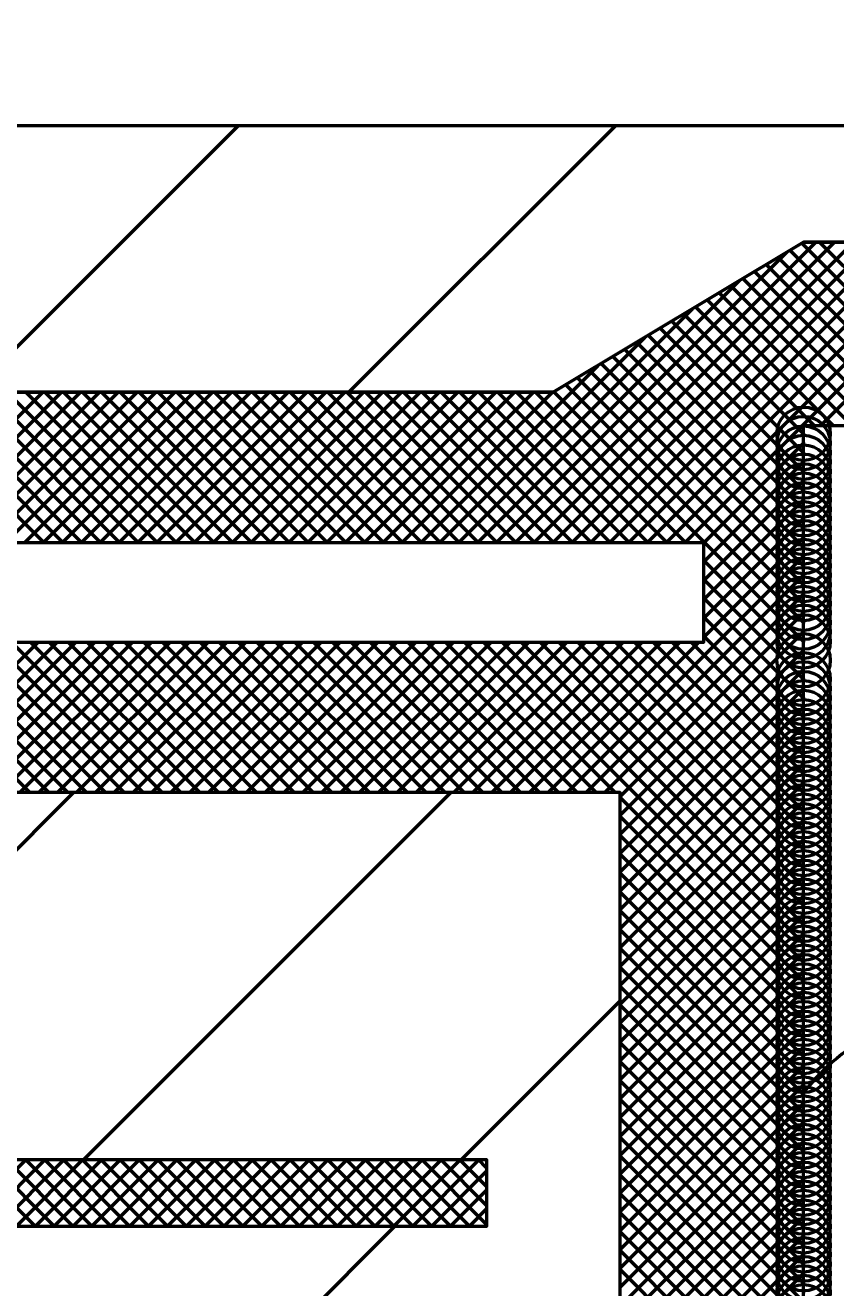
# Model space of a CAD drawing. Extents: x -1 to 679, y 0 to 440.
# Drawn here: x 126.18 to 132.25, y 162.55 to 172.01 of the extents above; entities that cross this region are included whole.
import ezdxf

# ---------------------------------------------------------------- set-up
doc = ezdxf.new("R2010")
doc.units = 0
doc.header["$LTSCALE"] = 0.8
doc.header["$PDMODE"] = 32
doc.header["$PDSIZE"] = 0.4
doc.layers.add('1', color=7, linetype='Continuous', lineweight=53)

msp = doc.modelspace()

# ---------------------------------------------------------------- linework, layer by layer
at = {"layer": '1'}
for p, q in [((125.7781, 169.2618), (127.7781, 171.2618)), ((128.6065, 169.2618), (130.6065, 171.2618)), ((129.8543, 168.1368), (132.1043, 170.3868)), ((129.9957, 168.1368), (132.2457, 170.3868)), ((130.1371, 168.1368), (132.3871, 170.3868)), ((130.2785, 168.1368), (132.5285, 170.3868)), ((130.4199, 168.1368), (132.6699, 170.3868)), ((130.5613, 168.1368), (132.8113, 170.3868)), ((130.7028, 168.1368), (132.9528, 170.3868)), ((130.8442, 168.1368), (133.0942, 170.3868)), ((130.9856, 168.1368), (133.2356, 170.3868)), ((131.1271, 168.1368), (133.3771, 170.3868)), ((133.3657, 169.0118), (131.999, 170.3784)), ((133.5072, 169.0118), (132.1322, 170.3868)), ((132.1435, 169.0118), (133.5185, 170.3868)), ((129.7128, 168.1368), (131.8878, 170.3117)), ((133.2242, 169.0118), (131.9106, 170.3254)), ((132.9414, 169.0118), (131.7338, 170.2193)), ((133.0828, 169.0118), (131.8222, 170.2724)), ((129.5714, 168.1368), (131.5342, 170.0996)), ((132.6586, 169.0118), (131.5571, 170.1132)), ((132.8, 169.0118), (131.6454, 170.1663)), ((132.3757, 169.0118), (131.3802, 170.0072)), ((132.5172, 169.0118), (131.4687, 170.0602)), ((132.2343, 169.0118), (131.2919, 169.9542)), ((129.43, 168.1368), (131.1807, 169.8875)), ((132.0128, 168.9504), (131.1151, 169.8481)), ((132.0929, 169.0118), (131.2035, 169.9012)), ((132.0128, 168.6676), (130.9383, 169.7421)), ((132.0128, 168.809), (131.0267, 169.7951)), ((129.2886, 168.1368), (130.8272, 169.6753)), ((132.0128, 168.3847), (130.7616, 169.636)), ((132.0128, 168.5262), (130.8499, 169.689)), ((132.0128, 168.1019), (130.5848, 169.5299)), ((132.0128, 168.2433), (130.6732, 169.583)), ((129.1472, 168.1368), (130.4736, 169.4632)), ((132.0128, 167.9605), (130.4964, 169.4769)), ((132.0128, 167.6776), (130.3197, 169.3708)), ((132.0128, 167.8191), (130.408, 169.4238)), ((125.1873, 168.1368), (126.3123, 169.2618)), ((126.3211, 168.1368), (125.1961, 169.2618)), ((125.3287, 168.1368), (126.4537, 169.2618)), ((126.4625, 168.1368), (125.3375, 169.2618)), ((125.4702, 168.1368), (126.5952, 169.2618)), ((126.6039, 168.1368), (125.4789, 169.2618)), ((125.6116, 168.1368), (126.7366, 169.2618)), ((126.7454, 168.1368), (125.6204, 169.2618)), ((125.753, 168.1368), (126.878, 169.2618)), ((126.8868, 168.1368), (125.7618, 169.2618)), ((125.8944, 168.1368), (127.0194, 169.2618)), ((127.0282, 168.1368), (125.9032, 169.2618)), ((126.0358, 168.1368), (127.1608, 169.2618)), ((127.1697, 168.1368), (126.0447, 169.2618)), ((126.1773, 168.1368), (127.3023, 169.2618)), ((127.3111, 168.1368), (126.1861, 169.2618)), ((126.3187, 168.1368), (127.4437, 169.2618)), ((127.4525, 168.1368), (126.3275, 169.2618)), ((126.4602, 168.1368), (127.5852, 169.2618)), ((127.5939, 168.1368), (126.4689, 169.2618)), ((126.6016, 168.1368), (127.7266, 169.2618)), ((127.7353, 168.1368), (126.6103, 169.2618)), ((126.743, 168.1368), (127.868, 169.2618)), ((127.8768, 168.1368), (126.7518, 169.2618)), ((126.8844, 168.1368), (128.0094, 169.2618)), ((128.0182, 168.1368), (126.8932, 169.2618)), ((127.0258, 168.1368), (128.1508, 169.2618)), ((128.1596, 168.1368), (127.0346, 169.2618)), ((127.1672, 168.1368), (128.2922, 169.2618)), ((128.301, 168.1368), (127.176, 169.2618)), ((127.3087, 168.1368), (128.4337, 169.2618)), ((128.4424, 168.1368), (127.3174, 169.2618)), ((127.4501, 168.1368), (128.5751, 169.2618)), ((128.5838, 168.1368), (127.4588, 169.2618)), ((127.5915, 168.1368), (128.7165, 169.2618)), ((128.7252, 168.1368), (127.6003, 169.2618)), ((127.7329, 168.1368), (128.8579, 169.2618)), ((128.8667, 168.1368), (127.7417, 169.2618)), ((127.8743, 168.1368), (128.9993, 169.2618)), ((129.0081, 168.1368), (127.8831, 169.2618)), ((128.0157, 168.1368), (129.1407, 169.2618)), ((129.1495, 168.1368), (128.0245, 169.2618)), ((128.1572, 168.1368), (129.2822, 169.2618)), ((129.291, 168.1368), (128.166, 169.2618)), ((128.2986, 168.1368), (129.4236, 169.2618)), ((129.4324, 168.1368), (128.3074, 169.2618)), ((128.44, 168.1368), (129.565, 169.2618)), ((129.5738, 168.1368), (128.4488, 169.2618)), ((128.5814, 168.1368), (129.7064, 169.2618)), ((129.7152, 168.1368), (128.5902, 169.2618)), ((128.7229, 168.1368), (129.8479, 169.2618)), ((129.8567, 168.1368), (128.7317, 169.2618)), ((128.8643, 168.1368), (129.9893, 169.2618)), ((129.9981, 168.1368), (128.8731, 169.2618)), ((129.0058, 168.1368), (130.1308, 169.2618)), ((130.1395, 168.1368), (129.0145, 169.2618)), ((130.2809, 168.1368), (129.1559, 169.2618)), ((130.4223, 168.1368), (129.2973, 169.2618)), ((130.5637, 168.1368), (129.4387, 169.2618)), ((130.7052, 168.1368), (129.5802, 169.2618)), ((130.8466, 168.1368), (129.7216, 169.2618)), ((130.988, 168.1368), (129.863, 169.2618)), ((131.1294, 168.1368), (130.0044, 169.2618)), ((132.0128, 167.3947), (130.1428, 169.2647)), ((132.0128, 167.5362), (130.2312, 169.3178)), ((131.2628, 168.1311), (132.0128, 168.8811)), ((131.2628, 167.9897), (132.0128, 168.7397)), ((131.2628, 167.8483), (132.0128, 168.5983)), ((131.2628, 167.7068), (132.0128, 168.4568)), ((131.2628, 167.5654), (132.0128, 168.3154)), ((131.2628, 167.424), (132.0128, 168.174)), ((130.242, 166.2618), (132.0128, 168.0326)), ((132.0128, 167.2533), (131.2628, 168.0033)), ((130.3834, 166.2618), (132.0128, 167.8912)), ((132.0128, 167.1119), (131.2628, 167.8619)), ((130.5248, 166.2618), (132.0128, 167.7498)), ((132.0128, 166.9705), (131.2628, 167.7205)), ((130.6378, 166.2333), (132.0128, 167.6083)), ((132.0128, 166.8291), (131.2628, 167.5791)), ((130.6378, 166.0919), (132.0128, 167.4669)), ((126.2163, 166.2618), (125.0913, 167.3868)), ((125.1508, 166.2618), (126.2758, 167.3868)), ((126.3577, 166.2618), (125.2327, 167.3868)), ((125.2922, 166.2618), (126.4172, 167.3868)), ((126.4991, 166.2618), (125.3741, 167.3868)), ((125.4337, 166.2618), (126.5587, 167.3868)), ((126.6405, 166.2618), (125.5155, 167.3868)), ((125.5751, 166.2618), (126.7001, 167.3868)), ((126.7819, 166.2618), (125.6569, 167.3868)), ((125.7165, 166.2618), (126.8415, 167.3868)), ((126.9233, 166.2618), (125.7983, 167.3868)), ((125.8579, 166.2618), (126.9829, 167.3868)), ((127.0647, 166.2618), (125.9397, 167.3868)), ((125.9993, 166.2618), (127.1243, 167.3868)), ((127.2062, 166.2618), (126.0812, 167.3868)), ((126.1407, 166.2618), (127.2657, 167.3868)), ((127.3476, 166.2618), (126.2226, 167.3868)), ((126.2822, 166.2618), (127.4072, 167.3868)), ((127.489, 166.2618), (126.364, 167.3868)), ((126.4236, 166.2618), (127.5486, 167.3868)), ((127.6304, 166.2618), (126.5054, 167.3868)), ((126.565, 166.2618), (127.69, 167.3868)), ((127.7718, 166.2618), (126.6468, 167.3868)), ((126.7064, 166.2618), (127.8314, 167.3868)), ((127.9132, 166.2618), (126.7882, 167.3868)), ((126.8479, 166.2618), (127.9729, 167.3868)), ((128.0547, 166.2618), (126.9297, 167.3868)), ((126.9893, 166.2618), (128.1143, 167.3868)), ((128.1961, 166.2618), (127.0711, 167.3868)), ((127.1307, 166.2618), (128.2558, 167.3868)), ((128.3375, 166.2618), (127.2125, 167.3868)), ((127.2722, 166.2618), (128.3972, 167.3868)), ((128.4789, 166.2618), (127.3539, 167.3868)), ((127.4136, 166.2618), (128.5386, 167.3868)), ((128.6204, 166.2618), (127.4954, 167.3868)), ((127.555, 166.2618), (128.68, 167.3868)), ((128.7618, 166.2618), (127.6368, 167.3868)), ((127.6964, 166.2618), (128.8214, 167.3868)), ((128.9032, 166.2618), (127.7782, 167.3868)), ((127.8378, 166.2618), (128.9628, 167.3868)), ((129.0447, 166.2618), (127.9197, 167.3868)), ((127.9792, 166.2618), (129.1043, 167.3868)), ((129.1861, 166.2618), (128.0611, 167.3868)), ((128.1207, 166.2618), (129.2457, 167.3868)), ((129.3275, 166.2618), (128.2025, 167.3868)), ((128.2621, 166.2618), (129.3871, 167.3868)), ((129.4689, 166.2618), (128.3439, 167.3868)), ((128.4035, 166.2618), (129.5285, 167.3868)), ((129.6103, 166.2618), (128.4853, 167.3868)), ((128.5449, 166.2618), (129.6699, 167.3868)), ((129.7517, 166.2618), (128.6267, 167.3868)), ((128.6863, 166.2618), (129.8113, 167.3868)), ((129.8932, 166.2618), (128.7682, 167.3868)), ((128.8278, 166.2618), (129.9528, 167.3868)), ((130.0346, 166.2618), (128.9096, 167.3868)), ((128.9692, 166.2618), (130.0942, 167.3868)), ((130.176, 166.2618), (129.051, 167.3868)), ((129.1106, 166.2618), (130.2356, 167.3868)), ((130.3174, 166.2618), (129.1924, 167.3868)), ((129.2521, 166.2618), (130.3771, 167.3868)), ((130.4588, 166.2618), (129.3338, 167.3868)), ((129.3935, 166.2618), (130.5185, 167.3868)), ((130.6002, 166.2618), (129.4752, 167.3868)), ((129.5349, 166.2618), (130.6599, 167.3868)), ((132.0128, 164.9906), (129.6167, 167.3868)), ((129.6763, 166.2618), (130.8013, 167.3868)), ((132.0128, 165.132), (129.7581, 167.3868)), ((129.8177, 166.2618), (130.9427, 167.3868)), ((132.0128, 165.2734), (129.8995, 167.3868)), ((129.9592, 166.2618), (131.0842, 167.3868)), ((132.0128, 165.4149), (130.041, 167.3868)), ((130.1006, 166.2618), (131.2256, 167.3868)), ((132.0128, 165.5563), (130.1824, 167.3868)), ((132.0128, 165.6977), (130.3238, 167.3868)), ((132.0128, 165.8392), (130.4652, 167.3868)), ((132.0128, 165.9806), (130.6067, 167.3868)), ((132.0128, 166.122), (130.7481, 167.3868)), ((132.0128, 166.2634), (130.8895, 167.3868)), ((132.0128, 166.4048), (131.0309, 167.3868)), ((132.0128, 166.5462), (131.1723, 167.3868)), ((132.0128, 166.6877), (131.2628, 167.4377)), ((130.6378, 165.9505), (132.0128, 167.3255)), ((130.6378, 165.8091), (132.0128, 167.1841)), ((130.6378, 165.6677), (132.0128, 167.0427)), ((130.6378, 165.5263), (132.0128, 166.9013)), ((130.6378, 165.3848), (132.0128, 166.7598)), ((130.6378, 165.2434), (132.0128, 166.6184)), ((130.6378, 165.1019), (132.0128, 166.4769)), ((130.6378, 164.9605), (132.0128, 166.3355)), ((123.7922, 163.5118), (126.5422, 166.2618)), ((126.6207, 163.5118), (129.3707, 166.2618)), ((132.0128, 164.8492), (130.6378, 166.2242)), ((130.6378, 164.8191), (132.0128, 166.1941)), ((132.0128, 164.7078), (130.6378, 166.0828)), ((130.6378, 164.6777), (132.0128, 166.0527)), ((132.0128, 164.5663), (130.6378, 165.9413)), ((130.6378, 164.5362), (132.0128, 165.9112)), ((132.0128, 164.4249), (130.6378, 165.7999)), ((130.6378, 164.3948), (132.0128, 165.7698)), ((132.0128, 164.2835), (130.6378, 165.6585)), ((130.6378, 164.2534), (132.0128, 165.6284)), ((132.0128, 164.1421), (130.6378, 165.5171)), ((130.6378, 164.112), (132.0128, 165.487)), ((132.0128, 164.0007), (130.6378, 165.3757)), ((130.6378, 163.9706), (132.0128, 165.3456)), ((132.0128, 163.8593), (130.6378, 165.2343)), ((130.6378, 163.8292), (132.0128, 165.2042)), ((132.0128, 163.7178), (130.6378, 165.0928)), ((130.6378, 163.6877), (132.0128, 165.0627)), ((132.0128, 163.5764), (130.6378, 164.9514)), ((130.6378, 163.5463), (132.0128, 164.9213)), ((132.0128, 163.435), (130.6378, 164.81)), ((129.4491, 163.5118), (130.6378, 164.7005)), ((130.6378, 163.4049), (132.0128, 164.7799)), ((132.0128, 163.2936), (130.6378, 164.6686)), ((130.6378, 163.2635), (132.0128, 164.6385)), ((132.0128, 163.1522), (130.6378, 164.5272)), ((130.6378, 163.1221), (132.0128, 164.4971)), ((132.0128, 163.0108), (130.6378, 164.3858)), ((130.6378, 162.9807), (132.0128, 164.3557)), ((132.0128, 162.8693), (130.6378, 164.2443)), ((130.6378, 162.8392), (132.0128, 164.2142)), ((132.0128, 162.7278), (130.6378, 164.1028)), ((130.6378, 162.6978), (132.0128, 164.0728)), ((132.0128, 162.5864), (130.6378, 163.9614)), ((130.6378, 162.5563), (132.0128, 163.9313)), ((132.0128, 162.445), (130.6378, 163.82)), ((130.6378, 162.4149), (132.0128, 163.7899)), ((132.0128, 162.3036), (130.6378, 163.6786)), ((130.6378, 162.2735), (132.0128, 163.6485)), ((125.6887, 163.0118), (126.1887, 163.5118)), ((126.2584, 163.0118), (125.7584, 163.5118)), ((125.8302, 163.0118), (126.3302, 163.5118)), ((126.3998, 163.0118), (125.8998, 163.5118)), ((125.9716, 163.0118), (126.4716, 163.5118)), ((126.5413, 163.0118), (126.0413, 163.5118)), ((126.113, 163.0118), (126.613, 163.5118)), ((126.6827, 163.0118), (126.1827, 163.5118)), ((126.2544, 163.0118), (126.7544, 163.5118)), ((126.8242, 163.0118), (126.3242, 163.5118)), ((126.3958, 163.0118), (126.8958, 163.5118)), ((126.9656, 163.0118), (126.4656, 163.5118)), ((126.5373, 163.0118), (127.0373, 163.5118)), ((127.107, 163.0118), (126.607, 163.5118)), ((126.6787, 163.0118), (127.1787, 163.5118)), ((127.2484, 163.0118), (126.7484, 163.5118)), ((126.8202, 163.0118), (127.3202, 163.5118)), ((127.3898, 163.0118), (126.8898, 163.5118)), ((126.9616, 163.0118), (127.4616, 163.5118)), ((127.5312, 163.0118), (127.0312, 163.5118)), ((127.103, 163.0118), (127.603, 163.5118)), ((127.6727, 163.0118), (127.1727, 163.5118)), ((127.2444, 163.0118), (127.7444, 163.5118)), ((127.8141, 163.0118), (127.3141, 163.5118)), ((127.3858, 163.0118), (127.8858, 163.5118)), ((127.9555, 163.0118), (127.4555, 163.5118)), ((127.5272, 163.0118), (128.0273, 163.5118)), ((128.0969, 163.0118), (127.5969, 163.5118)), ((127.6687, 163.0118), (128.1687, 163.5118)), ((128.2383, 163.0118), (127.7383, 163.5118)), ((127.8101, 163.0118), (128.3101, 163.5118)), ((128.3798, 163.0118), (127.8798, 163.5118)), ((127.9515, 163.0118), (128.4515, 163.5118)), ((128.5212, 163.0118), (128.0212, 163.5118)), ((128.0929, 163.0118), (128.5929, 163.5118)), ((128.6626, 163.0118), (128.1626, 163.5118)), ((128.2343, 163.0118), (128.7343, 163.5118)), ((128.804, 163.0118), (128.304, 163.5118)), ((128.3757, 163.0118), (128.8757, 163.5118)), ((128.9454, 163.0118), (128.4454, 163.5118)), ((128.5172, 163.0118), (129.0172, 163.5118)), ((129.0869, 163.0118), (128.5869, 163.5118)), ((128.6586, 163.0118), (129.1586, 163.5118)), ((129.2283, 163.0118), (128.7283, 163.5118)), ((128.8, 163.0118), (129.3, 163.5118)), ((129.3697, 163.0118), (128.8697, 163.5118)), ((128.9414, 163.0118), (129.4414, 163.5118)), ((129.5112, 163.0118), (129.0112, 163.5118)), ((129.0829, 163.0118), (129.5829, 163.5118)), ((129.6378, 163.0265), (129.1526, 163.5118)), ((129.6378, 163.1679), (129.294, 163.5118)), ((129.6378, 163.3093), (129.4354, 163.5118)), ((129.6378, 163.4507), (129.5768, 163.5118)), ((132.0128, 162.1622), (130.6378, 163.5372)), ((130.6378, 162.1321), (132.0128, 163.5071)), ((129.2243, 163.0118), (129.6378, 163.4253)), ((132.0128, 162.0207), (130.6378, 163.3957)), ((129.3657, 163.0118), (129.6378, 163.2838)), ((130.6378, 161.9907), (132.0128, 163.3657)), ((132.0128, 161.8793), (130.6378, 163.2543)), ((130.6378, 161.8492), (132.0128, 163.2242)), ((129.5072, 163.0118), (129.6378, 163.1424)), ((132.0128, 161.7379), (130.6378, 163.1129)), ((126.1991, 160.2618), (128.9491, 163.0118)), ((130.6378, 161.7078), (132.0128, 163.0828)), ((132.0128, 161.5965), (130.6378, 162.9715)), ((130.6378, 161.5664), (132.0128, 162.9414)), ((132.0128, 161.4551), (130.6378, 162.8301)), ((130.6378, 161.425), (132.0128, 162.8)), ((132.0128, 161.3137), (130.6378, 162.6887)), ((130.6378, 161.2836), (132.0128, 162.6586))]:
    msp.add_line(p, q, dxfattribs=at)
for points in [[(122.6378, 166.2618), (122.6378, 169.2618), (122.6378, 171.2618), (132.6378, 171.2618), (133.1378, 172.0118), (138.1378, 172.0118), (138.1378, 170.3868), (135.8878, 170.3868), (132.0128, 170.3868), (130.1378, 169.2618), (113.1378, 169.2618), (122.6378, 169.2618)], [(113.1378, 169.2618), (130.1378, 169.2618), (132.0128, 170.3868), (135.8878, 170.3868), (135.8878, 164.7086)], [(122.6378, 166.2618), (113.1378, 166.2618), (113.1378, 167.1368), (113.1378, 168.3868), (113.1378, 169.2618), (130.1378, 169.2618), (132.0128, 170.3868), (135.8878, 170.3868), (135.8878, 164.7086)], [(135.8878, 161.8149), (135.8878, 156.1368), (132.0128, 156.1368), (130.1378, 157.2618), (122.6378, 157.2618), (113.1378, 157.2618), (113.1378, 158.1368), (113.1378, 159.3868), (113.1378, 160.2618), (122.6378, 160.2618), (130.6378, 160.2618), (130.6378, 166.2618), (122.6378, 166.2618)], [(122.6378, 160.2618), (130.6378, 160.2618), (130.6378, 166.2618), (122.6378, 166.2618)]]:
    msp.add_lwpolyline(points, dxfattribs=at)
for points in [[(132.0128, 157.5118), (132.0128, 169.0118), (134.5128, 169.0118), (134.5128, 157.5118)], [(132.0128, 169.0118), (134.5128, 169.0118), (134.5128, 157.5118), (132.0128, 157.5118)], [(113.6378, 167.3868), (113.6378, 168.1368), (131.2628, 168.1368), (131.2628, 167.3868)], [(123.1378, 163.0118), (123.1378, 163.5118), (129.6378, 163.5118), (129.6378, 163.0118)], [(123.1378, 163.0118), (123.1378, 163.5118), (129.6378, 163.5118), (129.6378, 163.0118)]]:
    msp.add_lwpolyline(points, close=True, dxfattribs=at)
msp.add_arc((133.2628, 163.0591), 1.5717, 37.31294, 142.68706, dxfattribs=at)
for p in [(132.0128, 168.9504), (132.0128, 168.8811), (132.0128, 168.809), (132.0128, 168.7397), (132.0128, 168.6676), (132.0128, 168.5983), (132.0128, 168.5262), (132.0128, 168.4568), (132.0128, 168.3847), (132.0128, 168.3154), (132.0128, 168.2433), (132.0128, 168.174), (132.0128, 168.1019), (132.0128, 168.0326), (132.0128, 167.9605), (132.0128, 167.8912), (132.0128, 167.8191), (132.0128, 167.7498), (132.0128, 167.6776), (132.0128, 167.6083), (132.0128, 167.5362), (132.0128, 167.4669), (132.0128, 167.3947), (132.0128, 167.2533), (132.0128, 167.1119), (132.0128, 167.0427), (132.0128, 166.9705), (132.0128, 166.9013), (132.0128, 166.8291), (132.0128, 166.7598), (132.0128, 166.6877), (132.0128, 166.6184), (132.0128, 166.5462), (132.0128, 166.4769), (132.0128, 166.4048), (132.0128, 166.3355), (132.0128, 166.2634), (132.0128, 166.1941), (132.0128, 166.122), (132.0128, 166.0527), (132.0128, 165.9806), (132.0128, 165.9112), (132.0128, 165.8392), (132.0128, 165.7698), (132.0128, 165.6977), (132.0128, 165.6284), (132.0128, 165.5563), (132.0128, 165.487), (132.0128, 165.4149), (132.0128, 165.3456), (132.0128, 165.2734), (132.0128, 165.2042), (132.0128, 165.132), (132.0128, 165.0627), (132.0128, 164.9906), (132.0128, 164.9213), (132.0128, 164.8492), (132.0128, 164.7799), (132.0128, 164.7078), (132.0128, 164.6385), (132.0128, 164.5663), (132.0128, 164.4971), (132.0128, 164.4249), (132.0128, 164.3557), (132.0128, 164.2835), (132.0128, 164.2142), (132.0128, 164.1421), (132.0128, 164.0728), (132.0128, 164.0007), (132.0128, 163.9313), (132.0128, 163.8593), (132.0128, 163.7899), (132.0128, 163.7178), (132.0128, 163.6485), (132.0128, 163.5764), (132.0128, 163.5071), (132.0128, 163.435), (132.0128, 163.3657), (132.0128, 163.2936), (132.0128, 163.2242), (132.0128, 163.1522), (132.0128, 163.0828), (132.0128, 163.0108), (132.0128, 162.9414), (132.0128, 162.8693), (132.0128, 162.8), (132.0128, 162.7278), (132.0128, 162.6586), (132.0128, 162.5864), (132.0128, 162.5172), (132.0128, 162.445), (132.0128, 162.3757)]:
    msp.add_point(p, dxfattribs=at)

doc.saveas('drawing.dxf')
